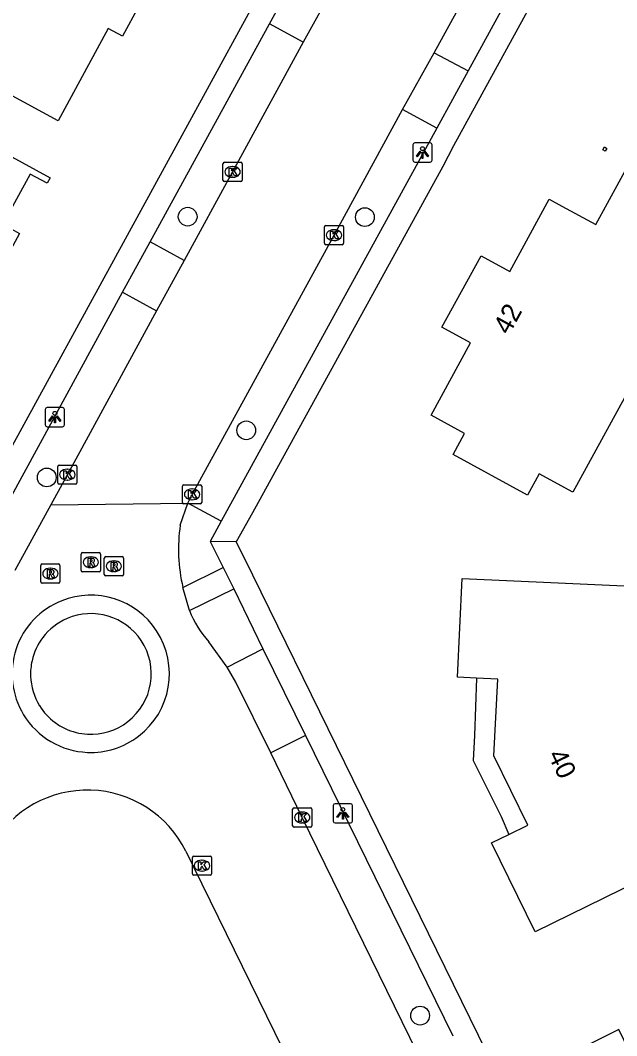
# Model space of a CAD drawing. Extents: x 160457 to 162082, y 388340 to 389736.
# Drawn here: x 160545.9 to 160576.9, y 389368.9 to 389421.7 of the extents above; entities that cross this region are included whole.
import ezdxf

# ---------------------------------------------------------------- set-up
doc = ezdxf.new("R2010")
doc.units = 0
for name, color, linetype in [('IMGEO_Boom', 7, 'Continuous'), ('IMGEO_Kolk', 7, 'Continuous'), ('IMGEO_Lichtpunt', 7, 'Continuous'), ('IMGEO_Pand', 7, 'Continuous'), ('IMGEO_Pand_nummerreeks', 7, 'Continuous'), ('IMGEO_Pand_overbouw', 7, 'Continuous'), ('IMGEO_Parkeervlak_open', 7, 'Continuous'), ('IMGEO_Rijbaan_lokaal_gesloten', 7, 'Continuous'), ('IMGEO_Rijbaan_lokaal_open', 7, 'Continuous'), ('IMGEO_Rioolput', 7, 'Continuous'), ('IMGEO_Voetpad_open', 7, 'Continuous')]:
    doc.layers.add(name, color=color, linetype=linetype)

msp = doc.modelspace()

# ---------------------------------------------------------------- linework, layer by layer
at = {"layer": 'IMGEO_Boom'}
for centre in [(160554.573, 389411.519), (160563.799, 389411.495), (160557.623, 389400.391), (160547.237, 389397.936), (160566.673, 389369.906)]:
    msp.add_circle(centre, 0.489, dxfattribs=at)
at = {"layer": 'IMGEO_Kolk'}
for p, q in [((160556.41, 389413.427), (160556.41, 389414.279)), ((160556.485, 389414.353), (160557.337, 389414.353)), ((160556.898, 389414.133), (160556.923, 389414.133)), ((160557.411, 389414.279), (160557.411, 389413.427)), ((160556.921, 389413.573), (160556.896, 389413.573)), ((160557.337, 389413.353), (160556.485, 389413.353)), ((160561.691, 389410.131), (160561.691, 389410.983)), ((160561.766, 389411.057), (160562.618, 389411.057)), ((160562.692, 389410.983), (160562.692, 389410.131)), ((160562.179, 389410.837), (160562.204, 389410.837)), ((160562.618, 389410.057), (160561.766, 389410.057)), ((160562.202, 389410.277), (160562.177, 389410.277)), ((160547.808, 389397.657), (160547.808, 389398.509)), ((160547.883, 389398.583), (160548.735, 389398.583)), ((160548.296, 389398.363), (160548.321, 389398.363)), ((160548.809, 389398.509), (160548.809, 389397.657)), ((160548.319, 389397.803), (160548.294, 389397.803)), ((160548.735, 389397.583), (160547.883, 389397.583)), ((160554.301, 389396.631), (160554.301, 389397.483)), ((160554.376, 389397.557), (160555.228, 389397.557)), ((160554.789, 389397.337), (160554.814, 389397.337)), ((160555.302, 389397.483), (160555.302, 389396.631)), ((160554.812, 389396.777), (160554.787, 389396.777)), ((160555.228, 389396.557), (160554.376, 389396.557)), ((160560.036, 389379.799), (160560.036, 389380.651)), ((160560.111, 389380.725), (160560.963, 389380.725)), ((160560.524, 389380.505), (160560.549, 389380.505)), ((160561.037, 389380.651), (160561.037, 389379.799)), ((160560.963, 389379.725), (160560.111, 389379.725)), ((160560.547, 389379.945), (160560.522, 389379.945)), ((160554.817, 389377.292), (160554.817, 389378.144)), ((160554.892, 389378.218), (160555.744, 389378.218)), ((160555.818, 389378.144), (160555.818, 389377.292)), ((160555.305, 389377.998), (160555.33, 389377.998)), ((160555.744, 389377.218), (160554.892, 389377.218)), ((160555.328, 389377.438), (160555.303, 389377.438))]:
    msp.add_line(p, q, dxfattribs=at)
for points in [[(160556.41, 389413.427), (160556.41, 389414.279)], [(160556.485, 389414.353), (160557.337, 389414.353)], [(160557.411, 389414.279), (160557.411, 389413.427)], [(160556.731, 389414.053), (160556.854, 389414.053), (160556.854, 389413.902), (160556.984, 389414.053), (160557.148, 389414.053), (160557.002, 389413.902), (160557.155, 389413.653), (160557.003, 389413.653), (160556.918, 389413.817), (160556.854, 389413.75), (160556.854, 389413.653), (160556.731, 389413.653), (160556.731, 389414.053)], [(160557.337, 389413.353), (160556.485, 389413.353)], [(160561.691, 389410.131), (160561.691, 389410.983)], [(160561.766, 389411.057), (160562.618, 389411.057)], [(160562.692, 389410.983), (160562.692, 389410.131)], [(160562.012, 389410.757), (160562.135, 389410.757), (160562.135, 389410.606), (160562.265, 389410.757), (160562.429, 389410.757), (160562.283, 389410.606), (160562.436, 389410.357), (160562.284, 389410.357), (160562.199, 389410.521), (160562.135, 389410.454), (160562.135, 389410.357), (160562.012, 389410.357), (160562.012, 389410.757)], [(160562.618, 389410.057), (160561.766, 389410.057)], [(160547.808, 389397.657), (160547.808, 389398.509)], [(160547.883, 389398.583), (160548.735, 389398.583)], [(160548.129, 389398.283), (160548.252, 389398.283), (160548.252, 389398.132), (160548.382, 389398.283), (160548.546, 389398.283), (160548.4, 389398.132), (160548.553, 389397.883), (160548.401, 389397.883), (160548.316, 389398.047), (160548.252, 389397.98), (160548.252, 389397.883), (160548.129, 389397.883), (160548.129, 389398.283)], [(160548.809, 389398.509), (160548.809, 389397.657)], [(160548.735, 389397.583), (160547.883, 389397.583)], [(160554.301, 389396.631), (160554.301, 389397.483)], [(160554.376, 389397.557), (160555.228, 389397.557)], [(160554.622, 389397.257), (160554.745, 389397.257), (160554.745, 389397.106), (160554.875, 389397.257), (160555.039, 389397.257), (160554.893, 389397.106), (160555.046, 389396.857), (160554.894, 389396.857), (160554.809, 389397.021), (160554.745, 389396.954), (160554.745, 389396.857), (160554.622, 389396.857), (160554.622, 389397.257)], [(160555.302, 389397.483), (160555.302, 389396.631)], [(160555.228, 389396.557), (160554.376, 389396.557)], [(160560.036, 389379.799), (160560.036, 389380.651)], [(160560.111, 389380.725), (160560.963, 389380.725)], [(160560.357, 389380.425), (160560.48, 389380.425), (160560.48, 389380.274), (160560.61, 389380.425), (160560.774, 389380.425), (160560.628, 389380.274), (160560.781, 389380.025), (160560.629, 389380.025), (160560.544, 389380.189), (160560.48, 389380.122), (160560.48, 389380.025), (160560.357, 389380.025), (160560.357, 389380.425)], [(160561.037, 389380.651), (160561.037, 389379.799)], [(160560.963, 389379.725), (160560.111, 389379.725)], [(160554.817, 389377.292), (160554.817, 389378.144)], [(160554.892, 389378.218), (160555.744, 389378.218)], [(160555.818, 389378.144), (160555.818, 389377.292)], [(160555.138, 389377.918), (160555.261, 389377.918), (160555.261, 389377.767), (160555.391, 389377.918), (160555.555, 389377.918), (160555.409, 389377.767), (160555.562, 389377.518), (160555.41, 389377.518), (160555.325, 389377.682), (160555.261, 389377.615), (160555.261, 389377.518), (160555.138, 389377.518), (160555.138, 389377.918)], [(160555.744, 389377.218), (160554.892, 389377.218)]]:
    msp.add_lwpolyline(points, dxfattribs=at)
for centre, start, end in [((160556.487, 389414.277), 91.552, 178.448), ((160556.487, 389414.277), 91.552, 178.448), ((160557.335, 389414.277), 1.552, 88.448), ((160557.335, 389414.277), 1.552, 88.448), ((160556.487, 389413.429), 181.552, 268.448), ((160556.487, 389413.429), 181.552, 268.448), ((160557.335, 389413.429), 271.552, 358.448), ((160557.335, 389413.429), 271.552, 358.448), ((160561.768, 389410.981), 91.552, 178.448), ((160561.768, 389410.981), 91.552, 178.448), ((160562.616, 389410.981), 1.552, 88.448), ((160562.616, 389410.981), 1.552, 88.448), ((160561.768, 389410.133), 181.552, 268.448), ((160561.768, 389410.133), 181.552, 268.448), ((160562.616, 389410.133), 271.552, 358.448), ((160562.616, 389410.133), 271.552, 358.448), ((160547.885, 389398.507), 91.552, 178.448), ((160547.885, 389398.507), 91.552, 178.448), ((160548.733, 389398.507), 1.552, 88.448), ((160548.733, 389398.507), 1.552, 88.448), ((160547.885, 389397.659), 181.552, 268.448), ((160547.885, 389397.659), 181.552, 268.448), ((160548.733, 389397.659), 271.552, 358.448), ((160548.733, 389397.659), 271.552, 358.448), ((160554.378, 389397.481), 91.552, 178.448), ((160554.378, 389397.481), 91.552, 178.448), ((160555.226, 389397.481), 1.552, 88.448), ((160555.226, 389397.481), 1.552, 88.448), ((160554.378, 389396.633), 181.552, 268.448), ((160554.378, 389396.633), 181.552, 268.448), ((160555.226, 389396.633), 271.552, 358.448), ((160555.226, 389396.633), 271.552, 358.448), ((160560.113, 389380.649), 91.552, 178.448), ((160560.113, 389380.649), 91.552, 178.448), ((160560.961, 389380.649), 1.552, 88.448), ((160560.961, 389380.649), 1.552, 88.448), ((160560.113, 389379.801), 181.552, 268.448), ((160560.113, 389379.801), 181.552, 268.448), ((160560.961, 389379.801), 271.552, 358.448), ((160560.961, 389379.801), 271.552, 358.448), ((160554.894, 389378.142), 91.552, 178.448), ((160554.894, 389378.142), 91.552, 178.448), ((160555.742, 389378.142), 1.552, 88.448), ((160555.742, 389378.142), 1.552, 88.448), ((160554.894, 389377.294), 181.552, 268.448), ((160554.894, 389377.294), 181.552, 268.448), ((160555.742, 389377.294), 271.552, 358.448), ((160555.742, 389377.294), 271.552, 358.448)]:
    msp.add_arc(centre, 0.0765, start, end, dxfattribs=at)
for centre, major_axis, ratio, start_param, end_param in [((160556.897, 389413.853), (-0.387, 0.002), 0.722429, 4.712389, 7.853982), ((160556.922, 389413.853), (-0.39, 0.002), 0.717154, 1.570796, 4.712389), ((160562.178, 389410.557), (-0.387, 0.002), 0.722429, 4.712389, 7.853982), ((160562.203, 389410.557), (-0.39, 0.002), 0.717154, 1.570796, 4.712389), ((160548.295, 389398.083), (-0.387, 0.002), 0.722429, 4.712389, 7.853982), ((160548.32, 389398.083), (-0.39, 0.002), 0.717154, 1.570796, 4.712389), ((160554.788, 389397.057), (-0.387, 0.002), 0.722429, 4.712389, 7.853982), ((160554.813, 389397.057), (-0.39, 0.002), 0.717154, 1.570796, 4.712389), ((160560.523, 389380.225), (-0.387, 0.002), 0.722429, 4.712389, 7.853982), ((160560.548, 389380.225), (-0.39, 0.002), 0.717154, 1.570796, 4.712389), ((160555.304, 389377.718), (-0.387, 0.002), 0.722429, 4.712389, 7.853982), ((160555.329, 389377.718), (-0.39, 0.002), 0.717154, 1.570796, 4.712389)]:
    msp.add_ellipse(centre, major_axis=major_axis, ratio=ratio, start_param=start_param, end_param=end_param, dxfattribs=at)
at = {"layer": 'IMGEO_Lichtpunt'}
for p, q in [((160566.301, 389415.263), (160566.301, 389414.456)), ((160566.301, 389415.263), (160566.301, 389414.456)), ((160567.203, 389415.358), (160566.395, 389415.358)), ((160567.203, 389415.358), (160566.395, 389415.358)), ((160567.297, 389414.456), (160567.297, 389415.263)), ((160567.297, 389414.456), (160567.297, 389415.263)), ((160566.395, 389414.362), (160567.203, 389414.362)), ((160566.395, 389414.362), (160567.203, 389414.362)), ((160547.162, 389401.479), (160547.162, 389400.672)), ((160547.162, 389401.479), (160547.162, 389400.672)), ((160548.064, 389401.574), (160547.256, 389401.574)), ((160548.064, 389401.574), (160547.256, 389401.574)), ((160548.158, 389400.672), (160548.158, 389401.479)), ((160548.158, 389400.672), (160548.158, 389401.479)), ((160547.256, 389400.578), (160548.064, 389400.578)), ((160547.256, 389400.578), (160548.064, 389400.578)), ((160562.154, 389380.846), (160562.154, 389380.039)), ((160562.154, 389380.846), (160562.154, 389380.039)), ((160563.056, 389380.941), (160562.248, 389380.941)), ((160563.056, 389380.941), (160562.248, 389380.941)), ((160563.15, 389380.039), (160563.15, 389380.846)), ((160563.15, 389380.039), (160563.15, 389380.846)), ((160562.248, 389379.945), (160563.056, 389379.945)), ((160562.248, 389379.945), (160563.056, 389379.945))]:
    msp.add_line(p, q, dxfattribs=at)
for points in [[(160566.675, 389414.927), (160566.714, 389414.899), (160566.526, 389414.637), (160566.488, 389414.664), (160566.675, 389414.927)], [(160566.777, 389414.879), (160566.824, 389414.879), (160566.824, 389414.557), (160566.777, 389414.557), (160566.777, 389414.879)], [(160566.887, 389414.899), (160566.925, 389414.926), (160567.112, 389414.664), (160567.073, 389414.636), (160566.887, 389414.899)], [(160547.536, 389401.143), (160547.575, 389401.115), (160547.387, 389400.853), (160547.349, 389400.88), (160547.536, 389401.143)], [(160547.638, 389401.095), (160547.685, 389401.095), (160547.685, 389400.773), (160547.638, 389400.773), (160547.638, 389401.095)], [(160547.748, 389401.115), (160547.786, 389401.142), (160547.973, 389400.88), (160547.934, 389400.852), (160547.748, 389401.115)], [(160562.528, 389380.51), (160562.567, 389380.482), (160562.379, 389380.22), (160562.341, 389380.247), (160562.528, 389380.51)], [(160562.63, 389380.462), (160562.677, 389380.462), (160562.677, 389380.14), (160562.63, 389380.14), (160562.63, 389380.462)], [(160562.74, 389380.482), (160562.778, 389380.509), (160562.965, 389380.247), (160562.926, 389380.219), (160562.74, 389380.482)]]:
    msp.add_lwpolyline(points, dxfattribs=at)
for centre in [(160566.8, 389415.061), (160547.661, 389401.277), (160562.653, 389380.644)]:
    msp.add_circle(centre, 0.0994, dxfattribs=at)
for centre, start, end in [((160566.395, 389415.263), 90, 180), ((160566.395, 389415.263), 90, 180), ((160567.203, 389415.263), 0, 90), ((160567.203, 389415.263), 0, 90), ((160566.395, 389414.456), 180, 270), ((160566.395, 389414.456), 180, 270), ((160567.203, 389414.456), 270, 0), ((160567.203, 389414.456), 270, 360), ((160547.256, 389401.479), 90, 180), ((160547.256, 389401.479), 90, 180), ((160548.064, 389401.479), 0, 90), ((160548.064, 389401.479), 0, 90), ((160547.256, 389400.672), 180, 270), ((160547.256, 389400.672), 180, 270), ((160548.064, 389400.672), 270, 0), ((160548.064, 389400.672), 270, 360), ((160562.248, 389380.846), 90, 180), ((160562.248, 389380.846), 90, 180), ((160563.056, 389380.846), 0, 90), ((160563.056, 389380.846), 0, 90), ((160562.248, 389380.039), 180, 270), ((160562.248, 389380.039), 180, 270), ((160563.056, 389380.039), 270, 0), ((160563.056, 389380.039), 270, 360)]:
    msp.add_arc(centre, 0.0946, start, end, dxfattribs=at)
at = {"layer": 'IMGEO_Pand'}
for points in [[(160535.691, 389423.112), (160537.664, 389426.662), (160537.824, 389426.575), (160540.376, 389431.304), (160540.215, 389431.391), (160542.188, 389434.959), (160549.905, 389430.759), (160554.296, 389428.368), (160552.161, 389424.468), (160552.888, 389424.07), (160551.173, 389420.928), (160550.442, 389421.324), (160547.831, 389416.507), (160543.439, 389418.897), (160535.691, 389423.112)], [(160539.076, 389418.099), (160543.02, 389415.942), (160547.406, 389413.541), (160547.253, 389413.261), (160546.377, 389413.74), (160544.945, 389411.122), (160545.82, 389410.643), (160544.202, 389407.686), (160542, 389403.663), (160540.359, 389400.663), (160535.969, 389403.057), (160532.02, 389405.209), (160533.829, 389408.522), (160531.976, 389409.534), (160533.816, 389412.896), (160535.673, 389411.88), (160539.076, 389418.099)], [(160576.308, 389414.927), (160576.185, 389415.004), (160576.276, 389415.149), (160576.399, 389415.072), (160576.308, 389414.927)], [(160580.791, 389403.019), (160578.511, 389404.266), (160574.625, 389397.165), (160572.873, 389398.12), (160572.268, 389397.011), (160568.388, 389399.127), (160568.992, 389400.233), (160567.244, 389401.187), (160569.295, 389404.945), (160567.802, 389405.76), (160569.851, 389409.486), (160571.345, 389408.67), (160573.398, 389412.431), (160574.051, 389412.074), (160575.818, 389411.107), (160577.641, 389414.438), (160582.028, 389412.038), (160584.874, 389410.48), (160580.791, 389403.019)], [(160583.363, 389379.507), (160577.153, 389376.469), (160572.661, 389374.271), (160570.399, 389378.914), (160571.285, 389379.347), (160572.28, 389379.834), (160570.515, 389383.443), (160570.718, 389387.429), (160569.616, 389387.485), (160568.625, 389387.536), (160568.858, 389392.672), (160573.853, 389392.447), (160580.731, 389392.136), (160580.499, 389386.991), (160579.28, 389387.046), (160579.199, 389385.238), (160580, 389383.601), (160581.097, 389384.138), (160583.363, 389379.507)]]:
    msp.add_lwpolyline(points, dxfattribs=at)
at = {"layer": 'IMGEO_Pand_overbouw'}
for points in [[(160569.616, 389387.485), (160569.504, 389384.502), (160569.442, 389383.191), (160569.999, 389382.08), (160570.897, 389380.273), (160571.285, 389379.347), (160572.28, 389379.834), (160570.515, 389383.443), (160570.718, 389387.429)], [(160577.025, 389369.188), (160575.247, 389368.299), (160579.379, 389359.783), (160581.166, 389360.62)]]:
    msp.add_lwpolyline(points, close=True, dxfattribs=at)
at = {"layer": 'IMGEO_Parkeervlak_open'}
for points in [[(160556.325, 389395.656), (160554.584, 389396.605)], [(160560.706, 389384.494), (160558.902, 389383.595)]]:
    msp.add_lwpolyline(points, dxfattribs=at)
at = {"layer": 'IMGEO_Rijbaan_lokaal_gesloten'}
for points in [[(160567.41, 389420.052), (160571.168, 389426.929), (160573.208, 389430.645)], [(160562.158, 389423.47), (160560.59, 389420.603)], [(160560.59, 389420.603), (160556.91, 389413.853), (160554.391, 389409.24)], [(160565.765, 389417.099), (160567.41, 389420.052)], [(160554.584, 389396.605), (160554.803, 389397.056), (160562.192, 389410.557), (160565.765, 389417.099)], [(160554.391, 389409.24), (160552.947, 389406.617)], [(160552.947, 389406.617), (160548.308, 389398.084), (160547.444, 389396.505)], [(160547.444, 389396.505), (160545.572, 389393.088)], [(160547.444, 389396.505), (160554.584, 389396.605)], [(160554.189, 389395.454), (160554.584, 389396.605)], [(160554.666, 389391.007), (160554.327, 389392.209)], [(160556.622, 389388.06), (160555.67, 389389.378)], [(160558.902, 389383.595), (160557.078, 389387.28), (160556.622, 389388.06)], [(160566.543, 389367.953), (160560.538, 389380.225), (160558.902, 389383.595)], [(160554.481, 389378.473), (160590.99, 389303.91)]]:
    msp.add_lwpolyline(points, dxfattribs=at)
for centre, radius, start, end in [((160562.494, 389394.182), 8.402, 171.2912, 193.5791), ((160559.616, 389392.934), 5.312, 201.271, 222.0225), ((160549.352, 389375.926), 5.726, 26.4046, 149.9957)]:
    msp.add_arc(centre, radius, start, end, dxfattribs=at)
at = {"layer": 'IMGEO_Rijbaan_lokaal_open'}
for centre, radius, start, end in [((160549.526, 389387.71), 4.094, 111.6752, 211.4028), ((160549.527, 389387.709), 4.095, 33.1979, 111.6877), ((160549.539, 389387.697), 3.146, 33.7528, 113.3203), ((160549.53, 389387.707), 3.133, 113.2431, 142.8583), ((160549.526, 389387.71), 4.096, 307.447, 33.172), ((160549.525, 389387.703), 3.132, 142.7313, 167.3954), ((160549.531, 389387.708), 3.147, 307.7784, 33.5082), ((160549.496, 389387.698), 3.104, 167.1962, 182.1452), ((160549.571, 389387.704), 3.179, 182.207, 211.3562), ((160549.525, 389387.707), 4.092, 211.3751, 267.6547), ((160549.573, 389387.749), 3.204, 212.025, 233.663), ((160549.517, 389387.692), 3.125, 233.8587, 244.9308), ((160549.531, 389387.709), 3.147, 266.8513, 307.7791), ((160549.531, 389387.696), 3.135, 244.74, 266.8406), ((160549.53, 389387.702), 4.087, 267.5814, 307.4553)]:
    msp.add_arc(centre, radius, start, end, dxfattribs=at)
at = {"layer": 'IMGEO_Rioolput'}
for p, q in [((160549.105, 389394.022), (160549.957, 389394.022)), ((160549.03, 389393.096), (160549.03, 389393.948)), ((160549.518, 389393.802), (160549.543, 389393.802)), ((160550.031, 389393.948), (160550.031, 389393.096)), ((160550.229, 389392.886), (160550.229, 389393.738)), ((160550.304, 389393.812), (160551.156, 389393.812)), ((160550.717, 389393.592), (160550.742, 389393.592)), ((160551.23, 389393.738), (160551.23, 389392.886)), ((160546.924, 389392.504), (160546.924, 389393.356)), ((160546.999, 389393.43), (160547.851, 389393.43)), ((160547.412, 389393.21), (160547.437, 389393.21)), ((160547.925, 389393.356), (160547.925, 389392.504)), ((160549.957, 389393.022), (160549.105, 389393.022)), ((160549.541, 389393.242), (160549.516, 389393.242)), ((160550.74, 389393.032), (160550.715, 389393.032)), ((160547.851, 389392.43), (160546.999, 389392.43)), ((160547.435, 389392.65), (160547.41, 389392.65)), ((160551.156, 389392.812), (160550.304, 389392.812))]:
    msp.add_line(p, q, dxfattribs=at)
for points in [[(160549.105, 389394.022), (160549.957, 389394.022)], [(160549.03, 389393.096), (160549.03, 389393.948)], [(160549.619, 389393.72), (160549.367, 389393.722), (160549.367, 389393.322)], [(160549.367, 389393.322), (160549.491, 389393.322), (160549.491, 389393.484), (160549.502, 389393.484)], [(160549.545, 389393.641), (160549.491, 389393.641), (160549.491, 389393.56)], [(160549.491, 389393.56), (160549.543, 389393.56)], [(160550.031, 389393.948), (160550.031, 389393.096)], [(160550.229, 389392.886), (160550.229, 389393.738)], [(160550.304, 389393.812), (160551.156, 389393.812)], [(160550.818, 389393.51), (160550.566, 389393.512), (160550.566, 389393.112)], [(160551.23, 389393.738), (160551.23, 389392.886)], [(160546.924, 389392.504), (160546.924, 389393.356)], [(160546.999, 389393.43), (160547.851, 389393.43)], [(160547.513, 389393.128), (160547.261, 389393.13), (160547.261, 389392.73)], [(160547.439, 389393.049), (160547.385, 389393.049), (160547.385, 389392.968)], [(160547.385, 389392.968), (160547.437, 389392.968)], [(160547.925, 389393.356), (160547.925, 389392.504)], [(160549.957, 389393.022), (160549.105, 389393.022)], [(160549.549, 389393.455), (160549.62, 389393.322), (160549.76, 389393.322), (160549.695, 389393.448)], [(160550.566, 389393.112), (160550.69, 389393.112), (160550.69, 389393.274), (160550.701, 389393.274)], [(160550.744, 389393.431), (160550.69, 389393.431), (160550.69, 389393.35)], [(160550.69, 389393.35), (160550.742, 389393.35)], [(160550.748, 389393.245), (160550.819, 389393.112), (160550.959, 389393.112), (160550.894, 389393.238)], [(160547.851, 389392.43), (160546.999, 389392.43)], [(160547.261, 389392.73), (160547.385, 389392.73), (160547.385, 389392.892), (160547.396, 389392.892)], [(160547.443, 389392.863), (160547.514, 389392.73), (160547.654, 389392.73), (160547.589, 389392.856)], [(160551.156, 389392.812), (160550.304, 389392.812)]]:
    msp.add_lwpolyline(points, dxfattribs=at)
for centre, radius, start, end in [((160549.107, 389393.946), 0.0765, 91.552, 178.448), ((160549.107, 389393.946), 0.0765, 91.552, 178.448), ((160549.955, 389393.946), 0.0765, 1.552, 88.448), ((160549.955, 389393.946), 0.0765, 1.552, 88.448), ((160549.501, 389393.431), 0.0533, 26.0293, 88.6989), ((160549.527, 389393.749), 0.19, 274.7715, 282.9687), ((160549.551, 389393.545), 0.0964, 77.0061, 93.1865), ((160549.565, 389393.602), 0.0378, 276.6634, 79.6772), ((160549.618, 389393.61), 0.109, 350.3612, 89.416), ((160549.616, 389393.61), 0.112, 277.5842, 350.9817), ((160549.6, 389393.395), 0.108, 29.5134, 73.7905), ((160550.306, 389393.736), 0.0765, 91.552, 178.448), ((160550.306, 389393.736), 0.0765, 91.552, 178.448), ((160550.817, 389393.4), 0.109, 350.3612, 89.416), ((160551.154, 389393.736), 0.0765, 1.552, 88.448), ((160551.154, 389393.736), 0.0765, 1.552, 88.448), ((160547.001, 389393.354), 0.0765, 91.552, 178.448), ((160547.001, 389393.354), 0.0765, 91.552, 178.448), ((160547.421, 389393.157), 0.19, 274.7715, 282.9687), ((160547.445, 389392.953), 0.0964, 77.0061, 93.1865), ((160547.459, 389393.01), 0.0378, 276.6634, 79.6772), ((160547.512, 389393.018), 0.109, 350.3612, 89.416), ((160547.51, 389393.018), 0.112, 277.5842, 350.9817), ((160547.849, 389393.354), 0.0765, 1.552, 88.448), ((160547.849, 389393.354), 0.0765, 1.552, 88.448), ((160549.107, 389393.098), 0.0765, 181.552, 268.448), ((160549.107, 389393.098), 0.0765, 181.552, 268.448), ((160549.955, 389393.098), 0.0765, 271.552, 358.448), ((160549.955, 389393.098), 0.0765, 271.552, 358.448), ((160550.7, 389393.221), 0.0533, 26.0293, 88.6989), ((160550.726, 389393.539), 0.19, 274.7715, 282.9687), ((160550.75, 389393.335), 0.0964, 77.0061, 93.1865), ((160550.764, 389393.392), 0.0378, 276.6634, 79.6772), ((160550.815, 389393.4), 0.112, 277.5842, 350.9817), ((160550.799, 389393.185), 0.108, 29.5134, 73.7905), ((160547.001, 389392.506), 0.0765, 181.552, 268.448), ((160547.001, 389392.506), 0.0765, 181.552, 268.448), ((160547.395, 389392.839), 0.0533, 26.0293, 88.6989), ((160547.494, 389392.803), 0.108, 29.5134, 73.7905), ((160547.849, 389392.506), 0.0765, 271.552, 358.448), ((160547.849, 389392.506), 0.0765, 271.552, 358.448), ((160550.306, 389392.888), 0.0765, 181.552, 268.448), ((160550.306, 389392.888), 0.0765, 181.552, 268.448), ((160551.154, 389392.888), 0.0765, 271.552, 358.448), ((160551.154, 389392.888), 0.0765, 271.552, 358.448)]:
    msp.add_arc(centre, radius, start, end, dxfattribs=at)
for centre, major_axis, ratio, start_param, end_param in [((160549.517, 389393.522), (-0.387, 0.002), 0.722429, 4.712389, 7.853982), ((160549.542, 389393.522), (-0.39, 0.002), 0.717154, 1.570796, 4.712389), ((160550.716, 389393.312), (-0.387, 0.002), 0.722429, 4.712389, 7.853982), ((160550.741, 389393.312), (-0.39, 0.002), 0.717154, 1.570796, 4.712389), ((160547.411, 389392.93), (-0.387, 0.002), 0.722429, 4.712389, 7.853982), ((160547.436, 389392.93), (-0.39, 0.002), 0.717154, 1.570796, 4.712389)]:
    msp.add_ellipse(centre, major_axis=major_axis, ratio=ratio, start_param=start_param, end_param=end_param, dxfattribs=at)
at = {"layer": 'IMGEO_Voetpad_open'}
for points in [[(160520.737, 389354.442), (160526.73, 389365.361), (160527.269, 389366.347), (160554.077, 389415.386), (160559.368, 389425.085), (160585.436, 389472.818), (160589.284, 389479.655), (160593.574, 389487.437)], [(160579.191, 389434.928), (160578.46, 389433.59), (160578.303, 389433.302), (160575.79, 389428.7), (160575.226, 389427.667), (160574.326, 389426.017), (160574.227, 389425.836), (160568.42, 389415.201), (160567.852, 389414.141), (160557.954, 389396.087), (160557.104, 389394.587)], [(160574.96, 389429.683), (160569.176, 389419.12)], [(160558.825, 389421.563), (160560.409, 389424.443)], [(160552.626, 389410.212), (160558.825, 389421.563)], [(160560.59, 389420.603), (160558.825, 389421.563)], [(160567.41, 389420.052), (160569.176, 389419.12)], [(160569.176, 389419.12), (160567.551, 389416.126)], [(160567.551, 389416.126), (160565.765, 389417.099)], [(160567.551, 389416.126), (160556.325, 389395.656)], [(160551.185, 389407.585), (160552.626, 389410.212)], [(160554.391, 389409.24), (160552.626, 389410.212)], [(160543.809, 389394.056), (160551.185, 389407.585)], [(160551.185, 389407.585), (160552.947, 389406.617)], [(160556.325, 389395.656), (160555.748, 389394.604)], [(160555.748, 389394.604), (160556.421, 389393.247)], [(160557.104, 389394.587), (160555.748, 389394.604)], [(160611.633, 389283.08), (160578.425, 389351.089), (160557.534, 389393.726), (160557.104, 389394.587)], [(160554.327, 389392.209), (160556.421, 389393.247)], [(160556.421, 389393.247), (160556.968, 389392.143)], [(160554.666, 389391.007), (160556.968, 389392.143)], [(160556.968, 389392.143), (160558.491, 389389.01)], [(160556.622, 389388.06), (160558.491, 389389.01)], [(160558.491, 389389.01), (160560.706, 389384.494)], [(160560.706, 389384.494), (160568.382, 389368.857)]]:
    msp.add_lwpolyline(points, dxfattribs=at)

# ---------------------------------------------------------------- texts
at = {"layer": 'IMGEO_Pand_nummerreeks'}
for s, rotation, p in [('42', 61.1927, (160571.301, 389405.316)), ('40', 296.0612, (160573.3, 389383.485))]:
    msp.add_text(s, height=1, rotation=rotation, dxfattribs=at).set_placement(p)

doc.saveas('drawing.dxf')
